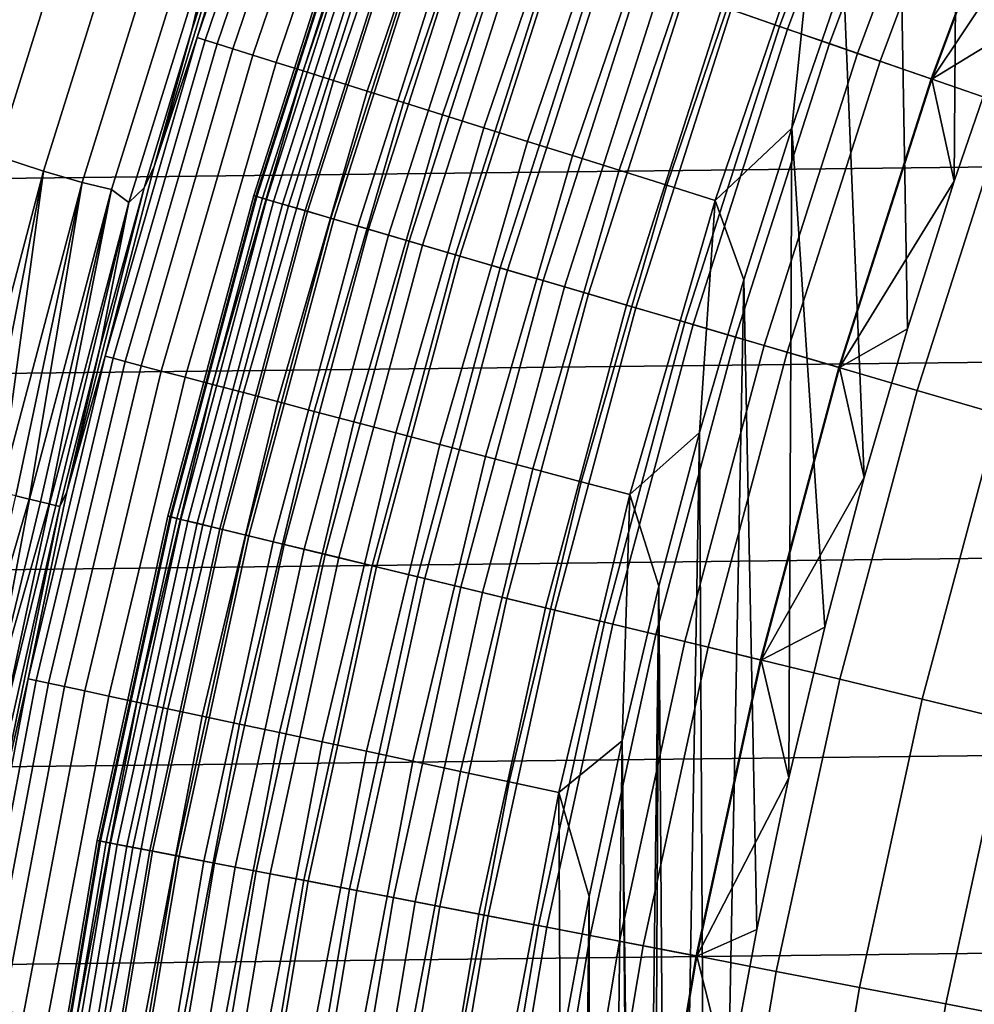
# Model space of a CAD drawing. Header units: metres. Extents: x -109 to 109, y -342 to 66.
# Tile 219 of 512: x -20.85 to -17.98, y 3.48 to 6.45. Entities that reach past the tile are written whole.
import ezdxf

# ---------------------------------------------------------------- set-up
doc = ezdxf.new("R2010")
doc.units = ezdxf.units.M
doc.layers.add('solid_K_24_62_16_000B91', color=7, linetype='CONTINUOUS')

msp = doc.modelspace()

# ---------------------------------------------------------------- linework, layer by layer
at = {"layer": 'solid_K_24_62_16_000B91'}
for points in [[(-17.726852, 6.83803, -31), (-17.889345, 6.400883, -31), (-18.029535, 7.465277, -31), (-17.840967, 7.905345, -31)], [(-18.041027, 5.959975, -31), (-18.181873, 5.515385, -31), (-18.207256, 7.020714, -31), (-18.029535, 7.465277, -31)], [(-17.889345, 6.400883, -31), (-18.041027, 5.959975, -31), (-18.029535, 7.465277, -31)], [(-18.739788, 6.485904, -65.826408), (-18.40995, 7.370232, -65.826408), (-18.215864, 7.292532, -66.021317), (-18.542225, 6.417526, -66.021317)], [(-18.566629, 6.425972, -31.107615), (-18.23984, 7.30213, -31.107615), (-18.383005, 7.359445, -31.167591), (-18.71236, 6.476411, -31.167591)], [(-20.319536, 6.39218, -29.41346), (-20.140676, 6.97074, -29.262819), (-19.997587, 7.337577, -29.41346)], [(-20.319536, 6.39218, -29.41346), (-19.997587, 7.337577, -29.41346), (-19.974375, 7.32906, -29.565153), (-20.29595, 6.38476, -29.565153)], [(-20.29595, 6.38476, -29.565153), (-19.974375, 7.32906, -29.565153), (-19.939098, 7.316116, -29.714186), (-20.260107, 6.373484, -29.714186)], [(-20.260107, 6.373484, -29.714186), (-19.939098, 7.316116, -29.714186), (-19.892015, 7.29884, -29.859468), (-20.212265, 6.358434, -29.859468)], [(-20.212265, 6.358434, -29.859468), (-19.892015, 7.29884, -29.859468), (-19.833467, 7.277358, -29.999943), (-20.152775, 6.339719, -29.999943)], [(-18.416712, 6.374086, -31.060593), (-18.09256, 7.243168, -31.060593), (-18.23984, 7.30213, -31.107615), (-18.566629, 6.425972, -31.107615)], [(-20.152775, 6.339719, -29.999943), (-19.833467, 7.277358, -29.999943), (-19.763884, 7.251826, -30.134586), (-20.082071, 6.317477, -30.134586)], [(-18.542225, 6.417526, -66.021317), (-18.215864, 7.292532, -66.021317), (-18.009354, 7.209857, -66.200798), (-18.332014, 6.344771, -66.200798)], [(-20.082071, 6.317477, -30.134586), (-19.763884, 7.251826, -30.134586), (-19.683771, 7.22243, -30.262415), (-20.000668, 6.291869, -30.262415)], [(-18.263634, 6.321105, -31.026844), (-17.942177, 7.182964, -31.026844), (-18.09256, 7.243168, -31.060593), (-18.416712, 6.374086, -31.060593)], [(-20.000668, 6.291869, -30.262415), (-19.683771, 7.22243, -30.262415), (-19.593712, 7.189385, -30.382496), (-19.909159, 6.263082, -30.382496)], [(-18.332014, 6.344771, -66.200798), (-18.009354, 7.209857, -66.200798), (-17.79147, 7.12263, -66.36393), (-18.110228, 6.268011, -66.36393)], [(-19.909159, 6.263082, -30.382496), (-19.593712, 7.189385, -30.382496), (-19.494364, 7.152932, -30.493958), (-19.808212, 6.231326, -30.493958)], [(-17.942177, 7.182964, -31.026844), (-18.263634, 6.321105, -31.026844), (-18.108444, 6.267393, -31.006601), (-17.789719, 7.121929, -31.006601)], [(-19.808212, 6.231326, -30.493958), (-19.494364, 7.152932, -30.493958), (-19.386452, 7.113337, -30.595985), (-19.698563, 6.196832, -30.595985)], [(-18.110228, 6.268011, -66.36393), (-17.79147, 7.12263, -66.36393), (-17.563328, 7.031296, -66.509895), (-17.877998, 6.187635, -66.509895)], [(-17.789719, 7.121929, -31.006601), (-18.108444, 6.267393, -31.006601), (-17.726852, 6.83803, -31)], [(-21.101078, 6.06309, -26.058783), (-21.291193, 6.144074, -25.604593), (-20.991779, 7.09998, -25.604593), (-20.813522, 6.986693, -26.058783)], [(-19.698563, 6.196832, -30.595985), (-19.386452, 7.113337, -30.595985), (-19.270761, 7.070888, -30.687834), (-19.581009, 6.159852, -30.687834)], [(25.51819, 7.081523, 84.926178), (-25.674267, 6.49876, 84.926178), (-25.817019, 5.912654, 84.926178), (25.674263, 6.498771, 84.926178)], [(-19.581009, 6.159852, -30.687834), (-19.270761, 7.070888, -30.687834), (-19.148136, 7.025894, -30.768835), (-19.456411, 6.120655, -30.768835)], [(-19.456411, 6.120655, -30.768835), (-19.148136, 7.025894, -30.768835), (-19.019472, 6.978684, -30.8384), (-19.325674, 6.079528, -30.8384)], [(-18.181873, 5.515385, -31), (-18.311741, 5.067555, -31), (-18.374022, 6.571896, -31), (-18.207256, 7.020714, -31)], [(-20.630579, 6.973846, -26.524464), (-20.924139, 6.036203, -26.524464), (-21.101078, 6.06309, -26.058783), (-20.813522, 6.986693, -26.058783)], [(-20.782179, 5.989999, -26.999956), (-20.924139, 6.036203, -26.524464), (-20.630579, 6.973846, -26.524464), (-20.492464, 6.916501, -26.999956)], [(-20.319536, 6.39218, -29.41346), (-20.449545, 6.004517, -29.262819), (-20.181086, 6.886081, -28.956398), (-20.140676, 6.97074, -29.262819)], [(-19.325674, 6.079528, -30.8384), (-19.019472, 6.978684, -30.8384), (-18.885706, 6.929602, -30.896017), (-19.189754, 6.036769, -30.896017)], [(-20.666603, 5.956263, -27.483545), (-20.782179, 5.989999, -26.999956), (-20.492464, 6.916501, -26.999956), (-20.378651, 6.87722, -27.483545)], [(-19.189754, 6.036769, -30.896017), (-18.885706, 6.929602, -30.896017), (-18.747812, 6.879005, -30.941269), (-19.049641, 5.992692, -30.941269)], [(-20.335863, 6.41459, -28.956398), (-20.181086, 6.886081, -28.956398), (-20.449545, 6.004517, -29.262819)], [(-20.246237, 6.791774, -28.468019), (-20.181086, 6.886081, -28.956398), (-20.335863, 6.41459, -28.956398)], [(-19.049641, 5.992692, -30.941269), (-18.747812, 6.879005, -30.941269), (-18.606796, 6.827264, -30.973827), (-18.906355, 5.947617, -30.973827)], [(-20.28961, 6.855971, -27.97349), (-20.577854, 5.935027, -27.97349), (-20.666603, 5.956263, -27.483545), (-20.378651, 6.87722, -27.483545)], [(-20.525167, 5.89541, -28.468019), (-20.577854, 5.935027, -27.97349), (-20.28961, 6.855971, -27.97349), (-20.246237, 6.791774, -28.468019)], [(-20.149353, 5.916383, -33), (-19.845016, 6.868427, -33), (-19.845016, 6.868427, -63), (-20.149353, 5.916384, -63)], [(-19.835768, 6.865226, -63.279659), (-20.139961, 5.913626, -63.279659), (-20.149353, 5.916384, -63), (-19.845016, 6.868427, -63)], [(-20.142797, 5.914459, -32.834843), (-19.838562, 6.866193, -32.834843), (-19.845016, 6.868427, -33), (-20.149353, 5.916383, -33)], [(-20.123154, 5.908691, -32.670647), (-19.819214, 6.859497, -32.670647), (-19.838562, 6.866193, -32.834843), (-20.142797, 5.914459, -32.834843)], [(-20.139961, 5.913626, -63.279659), (-19.835768, 6.865226, -63.279659), (-19.807268, 6.855362, -63.563889), (-20.111025, 5.90513, -63.563889)], [(-20.090553, 5.899119, -32.508709), (-19.787107, 6.848384, -32.508709), (-19.819214, 6.859497, -32.670647), (-20.123154, 5.908691, -32.670647)], [(-20.111025, 5.90513, -63.563889), (-19.807268, 6.855362, -63.563889), (-19.759663, 6.838885, -63.845238), (-20.062689, 5.890937, -63.845238)], [(-20.045221, 5.885808, -32.350132), (-19.74246, 6.832932, -32.350132), (-19.787107, 6.848384, -32.508709), (-20.090553, 5.899119, -32.508709)], [(-20.062689, 5.890937, -63.845238), (-19.759663, 6.838885, -63.845238), (-19.69319, 6.815879, -64.122269), (-19.995197, 5.871119, -64.122269)], [(-19.987467, 5.86885, -32.196003), (-19.685577, 6.813245, -32.196003), (-19.74246, 6.832932, -32.350132), (-20.045221, 5.885808, -32.350132)], [(-18.906355, 5.947617, -30.973827), (-18.606796, 6.827264, -30.973827), (-18.463688, 6.774754, -30.993452), (-18.760942, 5.901873, -30.993452)], [(-18.108444, 6.267393, -31.006601), (-17.889345, 6.400883, -31), (-17.726852, 6.83803, -31)], [(-20.525167, 5.89541, -28.468019), (-20.246237, 6.791774, -28.468019), (-20.335863, 6.41459, -28.956398), (-20.479628, 5.939625, -28.956398)], [(-19.995197, 5.871119, -64.122269), (-19.69319, 6.815879, -64.122269), (-19.608194, 6.786462, -64.393578), (-19.908897, 5.845779, -64.393578)], [(-19.917686, 5.848361, -32.047379), (-19.61685, 6.789458, -32.047379), (-19.685577, 6.813245, -32.196003), (-19.987467, 5.86885, -32.196003)], [(-19.836357, 5.82448, -31.905273), (-19.536749, 6.761734, -31.905273), (-19.61685, 6.789458, -32.047379), (-19.917686, 5.848361, -32.047379)], [(-19.908897, 5.845779, -64.393578), (-19.608194, 6.786462, -64.393578), (-19.505106, 6.750782, -64.657761), (-19.804228, 5.815046, -64.657761)], [(-19.744034, 5.797371, -31.770662), (-19.44582, 6.730264, -31.770662), (-19.536749, 6.761734, -31.905273), (-19.836357, 5.82448, -31.905273)], [(-18.760942, 5.901873, -30.993452), (-18.463688, 6.774754, -30.993452), (-18.529715, 6.119171, -31)], [(-18.463688, 6.774754, -30.993452), (-18.374022, 6.571896, -31), (-18.529715, 6.119171, -31)], [(-19.804228, 5.815046, -64.657761), (-19.505106, 6.750782, -64.657761), (-19.384453, 6.709024, -64.913483), (-19.681725, 5.779076, -64.913483)], [(-19.64135, 5.767221, -31.644464), (-19.344688, 6.695261, -31.644464), (-19.44582, 6.730264, -31.770662), (-19.744034, 5.797371, -31.770662)], [(-19.681725, 5.779076, -64.913483), (-19.384453, 6.709024, -64.913483), (-19.246851, 6.6614, -65.159439), (-19.542013, 5.738053, -65.159439)], [(-19.529009, 5.734234, -31.527544), (-19.234043, 6.656967, -31.527544), (-19.344688, 6.695261, -31.644464), (-19.64135, 5.767221, -31.644464)], [(-19.542013, 5.738053, -65.159439), (-19.246851, 6.6614, -65.159439), (-19.093002, 6.608152, -65.394363), (-19.385805, 5.692186, -65.394363)], [(-19.40778, 5.698638, -31.420704), (-19.114645, 6.615643, -31.420704), (-19.234043, 6.656967, -31.527544), (-19.529009, 5.734234, -31.527544)], [(-19.27849, 5.660676, -31.324673), (-18.987309, 6.571571, -31.324673), (-19.114645, 6.615643, -31.420704), (-19.40778, 5.698638, -31.420704)], [(-19.385805, 5.692186, -65.394363), (-19.093002, 6.608152, -65.394363), (-18.923693, 6.549554, -65.617065), (-19.2139, 5.64171, -65.617065)], [(-19.142029, 5.620606, -31.240108), (-18.852907, 6.525055, -31.240108), (-18.987309, 6.571571, -31.324673), (-19.27849, 5.660676, -31.324673)], [(-18.311741, 5.067555, -31), (-18.430597, 4.616612, -31), (-18.529715, 6.119171, -31), (-18.374022, 6.571896, -31)], [(-19.2139, 5.64171, -65.617065), (-18.923693, 6.549554, -65.617065), (-18.739788, 6.485904, -65.826408), (-19.027174, 5.586882, -65.826408)], [(-18.999325, 5.578705, -31.167591), (-18.71236, 6.476411, -31.167591), (-18.852907, 6.525055, -31.240108), (-19.142029, 5.620606, -31.240108)], [(25.674263, 6.498771, 84.926178), (-25.817019, 5.912654, 84.926178), (-25.946384, 5.323495, 84.926178), (25.817017, 5.912664, 84.926178)], [(-19.027174, 5.586882, -65.826408), (-18.739788, 6.485904, -65.826408), (-18.542225, 6.417526, -66.021317), (-18.826582, 5.527983, -66.021317)], [(-18.851358, 5.535258, -31.107615), (-18.566629, 6.425972, -31.107615), (-18.71236, 6.476411, -31.167591), (-18.999325, 5.578705, -31.167591)], [(-20.479628, 5.939625, -28.956398), (-20.335863, 6.41459, -28.956398), (-20.449545, 6.004517, -29.262819)], [(-18.699142, 5.490563, -31.060593), (-18.416712, 6.374086, -31.060593), (-18.566629, 6.425972, -31.107615), (-18.851358, 5.535258, -31.107615)], [(-18.826582, 5.527983, -66.021317), (-18.542225, 6.417526, -66.021317), (-18.332014, 6.344771, -66.200798), (-18.613146, 5.465313, -66.200798)], [(-20.596819, 5.432732, -29.41346), (-20.449545, 6.004517, -29.262819), (-20.319536, 6.39218, -29.41346)], [(-20.596819, 5.432732, -29.41346), (-20.319536, 6.39218, -29.41346), (-20.29595, 6.38476, -29.565153), (-20.572912, 5.426425, -29.565153)], [(-20.572912, 5.426425, -29.565153), (-20.29595, 6.38476, -29.565153), (-20.260107, 6.373484, -29.714186), (-20.536577, 5.416842, -29.714186)], [(-18.108444, 6.267393, -31.006601), (-18.041027, 5.959975, -31), (-17.889345, 6.400883, -31)], [(-20.536577, 5.416842, -29.714186), (-20.260107, 6.373484, -29.714186), (-20.212265, 6.358434, -29.859468), (-20.488083, 5.404051, -29.859468)], [(-20.488083, 5.404051, -29.859468), (-20.212265, 6.358434, -29.859468), (-20.152775, 6.339719, -29.999943), (-20.427782, 5.388145, -29.999943)], [(-18.543716, 5.444927, -31.026844), (-18.263634, 6.321105, -31.026844), (-18.416712, 6.374086, -31.060593), (-18.699142, 5.490563, -31.060593)], [(-20.427782, 5.388145, -29.999943), (-20.152775, 6.339719, -29.999943), (-20.082071, 6.317477, -30.134586), (-20.356113, 5.369241, -30.134586)], [(-20.356113, 5.369241, -30.134586), (-20.082071, 6.317477, -30.134586), (-20.000668, 6.291869, -30.262415), (-20.2736, 5.347477, -30.262415)], [(-18.613146, 5.465313, -66.200798), (-18.332014, 6.344771, -66.200798), (-18.110228, 6.268011, -66.36393), (-18.387959, 5.399192, -66.36393)], [(-18.263634, 6.321105, -31.026844), (-18.543716, 5.444927, -31.026844), (-18.386147, 5.39866, -31.006601), (-18.108444, 6.267393, -31.006601)], [(-20.2736, 5.347477, -30.262415), (-20.000668, 6.291869, -30.262415), (-19.909159, 6.263082, -30.382496), (-20.180841, 5.323011, -30.382496)], [(-20.180841, 5.323011, -30.382496), (-19.909159, 6.263082, -30.382496), (-19.808212, 6.231326, -30.493958), (-20.078516, 5.296021, -30.493958)], [(-18.387959, 5.399192, -66.36393), (-18.110228, 6.268011, -66.36393), (-17.877998, 6.187635, -66.509895), (-18.152168, 5.329957, -66.509895)], [(-18.108444, 6.267393, -31.006601), (-18.386147, 5.39866, -31.006601), (-18.041027, 5.959975, -31)], [(-20.078516, 5.296021, -30.493958), (-19.808212, 6.231326, -30.493958), (-19.698563, 6.196832, -30.595985), (-19.967371, 5.266705, -30.595985)], [(-19.967371, 5.266705, -30.595985), (-19.698563, 6.196832, -30.595985), (-19.581009, 6.159852, -30.687834), (-19.848213, 5.235275, -30.687834)], [(-18.152168, 5.329957, -66.509895), (-17.877998, 6.187635, -66.509895), (-17.636511, 6.104056, -66.637932), (-17.906979, 5.257963, -66.637932)], [(-19.848213, 5.235275, -30.687834), (-19.581009, 6.159852, -30.687834), (-19.456411, 6.120655, -30.768835), (-19.721914, 5.201962, -30.768835)], [(-19.721914, 5.201962, -30.768835), (-19.456411, 6.120655, -30.768835), (-19.325674, 6.079528, -30.8384), (-19.589396, 5.167007, -30.8384)], [(-18.760942, 5.901873, -30.993452), (-18.529715, 6.119171, -31), (-18.674273, 5.662692, -31)], [(-18.53834, 4.162922, -31), (-18.634918, 3.70673, -31), (-18.674273, 5.662692, -31), (-18.529715, 6.119171, -31)], [(-18.430597, 4.616612, -31), (-18.53834, 4.162922, -31), (-18.529715, 6.119171, -31)], [(-19.589396, 5.167007, -30.8384), (-19.325674, 6.079528, -30.8384), (-19.189754, 6.036769, -30.896017), (-19.45162, 5.130667, -30.896017)], [(-20.782179, 5.989999, -26.999956), (-21.030027, 5.051431, -26.999956), (-21.03186, 5.051871, -26.993259), (-20.924139, 6.036203, -26.524464)], [(-19.45162, 5.130667, -30.896017), (-19.189754, 6.036769, -30.896017), (-19.049641, 5.992692, -30.941269), (-19.309595, 5.093206, -30.941269)], [(-20.96884, 5.036737, -27.237228), (-21.030027, 5.051431, -26.999956), (-20.782179, 5.989999, -26.999956)], [(-20.914501, 5.023688, -27.476259), (-20.96884, 5.036737, -27.237228), (-20.782179, 5.989999, -26.999956)], [(-20.666603, 5.956263, -27.483545), (-20.912958, 5.023317, -27.483545), (-20.914501, 5.023688, -27.476259), (-20.782179, 5.989999, -26.999956)], [(-20.596819, 5.432732, -29.41346), (-20.712088, 5.02469, -29.262819), (-20.479628, 5.939625, -28.956398), (-20.449545, 6.004517, -29.262819)], [(-19.309595, 5.093206, -30.941269), (-19.049641, 5.992692, -30.941269), (-18.906355, 5.947617, -30.973827), (-19.164354, 5.054896, -30.973827)], [(-18.386147, 5.39866, -31.006601), (-18.181873, 5.515385, -31), (-18.041027, 5.959975, -31)], [(-20.86577, 5.011986, -27.723923), (-20.912958, 5.023317, -27.483545), (-20.666603, 5.956263, -27.483545)], [(-20.82551, 5.002318, -27.965628), (-20.86577, 5.011986, -27.723923), (-20.666603, 5.956263, -27.483545)], [(-20.577854, 5.935027, -27.97349), (-20.82432, 5.002033, -27.97349), (-20.82551, 5.002318, -27.965628), (-20.666603, 5.956263, -27.483545)], [(-20.791275, 4.994098, -28.216097), (-20.82432, 5.002033, -27.97349), (-20.577854, 5.935027, -27.97349)], [(-20.765207, 4.98784, -28.4596), (-20.791275, 4.994098, -28.216097), (-20.577854, 5.935027, -27.97349)], [(-20.525167, 5.89541, -28.468019), (-20.764431, 4.987654, -28.468019), (-20.765207, 4.98784, -28.4596), (-20.577854, 5.935027, -27.97349)], [(-20.612301, 5.461444, -28.956398), (-20.479628, 5.939625, -28.956398), (-20.712088, 5.02469, -29.262819)], [(-20.525167, 5.89541, -28.468019), (-20.479628, 5.939625, -28.956398), (-20.612301, 5.461444, -28.956398)], [(-19.164354, 5.054896, -30.973827), (-18.906355, 5.947617, -30.973827), (-18.760942, 5.901873, -30.993452), (-19.016956, 5.016018, -30.993452)], [(25.817017, 5.912664, 84.926178), (-25.946384, 5.323495, 84.926178), (-26.062328, 4.731425, 84.926178), (25.946383, 5.323504, 84.926178)], [(-20.408043, 4.950937, -33), (-20.149353, 5.916383, -33), (-20.149353, 5.916384, -63), (-20.408043, 4.950938, -63)], [(-20.139961, 5.913626, -63.279659), (-20.398531, 4.94863, -63.279659), (-20.408043, 4.950938, -63), (-20.149353, 5.916384, -63)], [(-20.401405, 4.949327, -32.834843), (-20.142797, 5.914459, -32.834843), (-20.149353, 5.916383, -33), (-20.408043, 4.950937, -33)], [(-20.381508, 4.9445, -32.670647), (-20.123154, 5.908691, -32.670647), (-20.142797, 5.914459, -32.834843), (-20.401405, 4.949327, -32.834843)], [(-20.398531, 4.94863, -63.279659), (-20.139961, 5.913626, -63.279659), (-20.111025, 5.90513, -63.563889), (-20.369223, 4.94152, -63.563889)], [(-20.34849, 4.93649, -32.508709), (-20.090553, 5.899119, -32.508709), (-20.123154, 5.908691, -32.670647), (-20.381508, 4.9445, -32.670647)], [(-20.369223, 4.94152, -63.563889), (-20.111025, 5.90513, -63.563889), (-20.062689, 5.890937, -63.845238), (-20.320267, 4.929643, -63.845238)], [(-19.016956, 5.016018, -30.993452), (-18.760942, 5.901873, -30.993452), (-18.807566, 5.202889, -31)], [(-18.760942, 5.901873, -30.993452), (-18.674273, 5.662692, -31), (-18.807566, 5.202889, -31)], [(-20.745621, 4.983138, -28.711977), (-20.764431, 4.987654, -28.468019), (-20.525167, 5.89541, -28.468019)], [(-20.745621, 4.983138, -28.711977), (-20.525167, 5.89541, -28.468019), (-20.612301, 5.461444, -28.956398), (-20.73381, 4.980304, -28.9564)], [(-20.302576, 4.925352, -32.350132), (-20.045221, 5.885808, -32.350132), (-20.090553, 5.899119, -32.508709), (-20.34849, 4.93649, -32.508709)], [(-20.320267, 4.929643, -63.845238), (-20.062689, 5.890937, -63.845238), (-19.995197, 5.871119, -64.122269), (-20.251909, 4.91306, -64.122269)], [(-20.24408, 4.91116, -32.196003), (-19.987467, 5.86885, -32.196003), (-20.045221, 5.885808, -32.350132), (-20.302576, 4.925352, -32.350132)], [(-20.251909, 4.91306, -64.122269), (-19.995197, 5.871119, -64.122269), (-19.908897, 5.845779, -64.393578), (-20.164501, 4.891855, -64.393578)], [(-20.173403, 4.894014, -32.047379), (-19.917686, 5.848361, -32.047379), (-19.987467, 5.86885, -32.196003), (-20.24408, 4.91116, -32.196003)], [(-20.091028, 4.874031, -31.905273), (-19.836357, 5.82448, -31.905273), (-19.917686, 5.848361, -32.047379), (-20.173403, 4.894014, -32.047379)], [(-20.164501, 4.891855, -64.393578), (-19.908897, 5.845779, -64.393578), (-19.804228, 5.815046, -64.657761), (-20.058487, 4.866137, -64.657761)], [(-19.99752, 4.851346, -31.770662), (-19.744034, 5.797371, -31.770662), (-19.836357, 5.82448, -31.905273), (-20.091028, 4.874031, -31.905273)], [(-20.058487, 4.866137, -64.657761), (-19.804228, 5.815046, -64.657761), (-19.681725, 5.779076, -64.913483), (-19.934412, 4.836036, -64.913483)], [(-19.893518, 4.826116, -31.644464), (-19.64135, 5.767221, -31.644464), (-19.744034, 5.797371, -31.770662), (-19.99752, 4.851346, -31.770662)], [(-19.934412, 4.836036, -64.913483), (-19.681725, 5.779076, -64.913483), (-19.542013, 5.738053, -65.159439), (-19.792906, 4.801707, -65.159439)], [(-19.779736, 4.798512, -31.527544), (-19.529009, 5.734234, -31.527544), (-19.64135, 5.767221, -31.644464), (-19.893518, 4.826116, -31.644464)], [(-19.792906, 4.801707, -65.159439), (-19.542013, 5.738053, -65.159439), (-19.385805, 5.692186, -65.394363), (-19.634693, 4.763325, -65.394363)], [(-19.65695, 4.768724, -31.420704), (-19.40778, 5.698638, -31.420704), (-19.529009, 5.734234, -31.527544), (-19.779736, 4.798512, -31.527544)], [(-19.526001, 4.736957, -31.324673), (-19.27849, 5.660676, -31.324673), (-19.40778, 5.698638, -31.420704), (-19.65695, 4.768724, -31.420704)], [(-19.634693, 4.763325, -65.394363), (-19.385805, 5.692186, -65.394363), (-19.2139, 5.64171, -65.617065), (-19.460579, 4.721086, -65.617065)], [(-19.387785, 4.703426, -31.240108), (-19.142029, 5.620606, -31.240108), (-19.27849, 5.660676, -31.324673), (-19.526001, 4.736957, -31.324673)], [(-19.460579, 4.721086, -65.617065), (-19.2139, 5.64171, -65.617065), (-19.027174, 5.586882, -65.826408), (-19.271458, 4.675205, -65.826408)], [(-18.720276, 3.248261, -31), (-18.79435, 2.787904, -31), (-18.807566, 5.202889, -31), (-18.674273, 5.662692, -31)], [(-18.634918, 3.70673, -31), (-18.720276, 3.248261, -31), (-18.674273, 5.662692, -31)], [(-19.243252, 4.668362, -31.167591), (-18.999325, 5.578705, -31.167591), (-19.142029, 5.620606, -31.240108), (-19.387785, 4.703426, -31.240108)], [(-19.271458, 4.675205, -65.826408), (-19.027174, 5.586882, -65.826408), (-18.826582, 5.527983, -66.021317), (-19.068289, 4.625917, -66.021317)], [(-19.093386, 4.632005, -31.107615), (-18.851358, 5.535258, -31.107615), (-18.999325, 5.578705, -31.167591), (-19.243252, 4.668362, -31.167591)], [(-18.939215, 4.594604, -31.060593), (-18.699142, 5.490563, -31.060593), (-18.851358, 5.535258, -31.107615), (-19.093386, 4.632005, -31.107615)], [(-19.068289, 4.625917, -66.021317), (-18.826582, 5.527983, -66.021317), (-18.613146, 5.465313, -66.200798), (-18.852114, 4.573473, -66.200798)], [(-18.386147, 5.39866, -31.006601), (-18.311741, 5.067555, -31), (-18.181873, 5.515385, -31)], [(-18.781794, 4.556414, -31.026844), (-18.543716, 5.444927, -31.026844), (-18.699142, 5.490563, -31.060593), (-18.939215, 4.594604, -31.060593)], [(-20.73381, 4.980304, -28.9564), (-20.612301, 5.461444, -28.956398), (-20.712088, 5.02469, -29.262819)], [(-18.852114, 4.573473, -66.200798), (-18.613146, 5.465313, -66.200798), (-18.387959, 5.399192, -66.36393), (-18.624035, 4.518142, -66.36393)], [(-20.828825, 4.461341, -29.41346), (-20.712088, 5.02469, -29.262819), (-20.596819, 5.432732, -29.41346)], [(-20.828825, 4.461341, -29.41346), (-20.596819, 5.432732, -29.41346), (-20.572912, 5.426425, -29.565153), (-20.804649, 4.456162, -29.565153)], [(-20.804649, 4.456162, -29.565153), (-20.572912, 5.426425, -29.565153), (-20.536577, 5.416842, -29.714186), (-20.767906, 4.448292, -29.714186)], [(-18.543716, 5.444927, -31.026844), (-18.781794, 4.556414, -31.026844), (-18.6222, 4.517697, -31.006601), (-18.386147, 5.39866, -31.006601)], [(-20.767906, 4.448292, -29.714186), (-20.536577, 5.416842, -29.714186), (-20.488083, 5.404051, -29.859468), (-20.718864, 4.437788, -29.859468)], [(-20.718864, 4.437788, -29.859468), (-20.488083, 5.404051, -29.859468), (-20.427782, 5.388145, -29.999943), (-20.657885, 4.424727, -29.999943)], [(-18.624035, 4.518142, -66.36393), (-18.387959, 5.399192, -66.36393), (-18.152168, 5.329957, -66.509895), (-18.385218, 4.460206, -66.509895)], [(-18.386147, 5.39866, -31.006601), (-18.6222, 4.517697, -31.006601), (-18.311741, 5.067555, -31)], [(-20.657885, 4.424727, -29.999943), (-20.427782, 5.388145, -29.999943), (-20.356113, 5.369241, -30.134586), (-20.585407, 4.409203, -30.134586)], [(-20.585407, 4.409203, -30.134586), (-20.356113, 5.369241, -30.134586), (-20.2736, 5.347477, -30.262415), (-20.501965, 4.39133, -30.262415)], [(-20.501965, 4.39133, -30.262415), (-20.2736, 5.347477, -30.262415), (-20.180841, 5.323011, -30.382496), (-20.408161, 4.371239, -30.382496)], [(25.946383, 5.323504, 84.926178), (-26.062328, 4.731425, 84.926178), (-26.164757, 4.136897, 84.926178), (26.062326, 4.731433, 84.926178)], [(-20.408161, 4.371239, -30.382496), (-20.180841, 5.323011, -30.382496), (-20.078516, 5.296021, -30.493958), (-20.304684, 4.349075, -30.493958)], [(-18.385218, 4.460206, -66.509895), (-18.152168, 5.329957, -66.509895), (-17.906979, 5.257963, -66.637932), (-18.136879, 4.39996, -66.637932)], [(-20.304684, 4.349075, -30.493958), (-20.078516, 5.296021, -30.493958), (-19.967371, 5.266705, -30.595985), (-20.192286, 4.325, -30.595985)], [(-20.192286, 4.325, -30.595985), (-19.967371, 5.266705, -30.595985), (-19.848213, 5.235275, -30.687834), (-20.071787, 4.29919, -30.687834)], [(-18.136879, 4.39996, -66.637932), (-17.906979, 5.257963, -66.637932), (-17.653641, 5.183577, -66.747398), (-17.880291, 4.337711, -66.747398)], [(-20.071787, 4.29919, -30.687834), (-19.848213, 5.235275, -30.687834), (-19.721914, 5.201962, -30.768835), (-19.944065, 4.271833, -30.768835)], [(-19.944065, 4.271833, -30.768835), (-19.721914, 5.201962, -30.768835), (-19.589396, 5.167007, -30.8384), (-19.810053, 4.243129, -30.8384)], [(-19.016956, 5.016018, -30.993452), (-18.807566, 5.202889, -31), (-18.929562, 4.739856, -31)], [(-18.857113, 2.325778, -31), (-18.908506, 1.86235, -31), (-18.929562, 4.739856, -31), (-18.807566, 5.202889, -31)], [(-18.79435, 2.787904, -31), (-18.857113, 2.325778, -31), (-18.807566, 5.202889, -31)], [(-19.810053, 4.243129, -30.8384), (-19.589396, 5.167007, -30.8384), (-19.45162, 5.130667, -30.896017), (-19.670727, 4.213287, -30.896017)], [(-19.670727, 4.213287, -30.896017), (-19.45162, 5.130667, -30.896017), (-19.309595, 5.093206, -30.941269), (-19.527102, 4.182524, -30.941269)], [(-19.527102, 4.182524, -30.941269), (-19.309595, 5.093206, -30.941269), (-19.164354, 5.054896, -30.973827), (-19.380224, 4.151064, -30.973827)], [(-19.380224, 4.151064, -30.973827), (-19.164354, 5.054896, -30.973827), (-19.016956, 5.016018, -30.993452), (-19.231167, 4.119137, -30.993452)], [(-18.6222, 4.517697, -31.006601), (-18.430597, 4.616612, -31), (-18.311741, 5.067555, -31)], [(-21.016502, 4.349097, -27.713236), (-20.86577, 5.011986, -27.723923), (-20.82551, 5.002318, -27.965628)], [(-20.828825, 4.461341, -29.41346), (-20.927711, 4.03348, -29.262819), (-20.73381, 4.980304, -28.9564), (-20.712088, 5.02469, -29.262819)], [(-19.231167, 4.119137, -30.993452), (-19.016956, 5.016018, -30.993452), (-19.040136, 4.274076, -31)], [(-19.016956, 5.016018, -30.993452), (-18.929562, 4.739856, -31), (-19.040136, 4.274076, -31)], [(-20.950056, 4.339087, -28.126369), (-21.016502, 4.349097, -27.713236), (-20.82551, 5.002318, -27.965628), (-20.82432, 5.002033, -27.97349)], [(-20.950056, 4.339087, -28.126369), (-20.82432, 5.002033, -27.97349), (-20.791275, 4.994098, -28.216097)], [(-20.950056, 4.339087, -28.126369), (-20.791275, 4.994098, -28.216097), (-20.765207, 4.98784, -28.4596)], [(-20.904083, 4.333344, -28.542358), (-20.950056, 4.339087, -28.126369), (-20.765207, 4.98784, -28.4596), (-20.764431, 4.987654, -28.468019)], [(-20.904083, 4.333344, -28.542358), (-20.764431, 4.987654, -28.468019), (-20.745621, 4.983138, -28.711977)], [(-20.745621, 4.983138, -28.711977), (-20.73381, 4.980304, -28.9564), (-20.87776, 4.336778, -28.960279), (-20.904083, 4.333344, -28.542358)], [(-20.87776, 4.336778, -28.960279), (-20.73381, 4.980304, -28.9564), (-20.927711, 4.03348, -29.262819)], [(-20.620502, 3.974276, -33), (-20.408043, 4.950937, -33), (-20.408043, 4.950938, -63), (-20.620502, 3.974276, -63)], [(-20.398531, 4.94863, -63.279659), (-20.610891, 3.972424, -63.279659), (-20.620502, 3.974276, -63), (-20.408043, 4.950938, -63)], [(-20.613794, 3.972983, -32.834843), (-20.401405, 4.949327, -32.834843), (-20.408043, 4.950937, -33), (-20.620502, 3.974276, -33)], [(-20.593691, 3.969109, -32.670647), (-20.381508, 4.9445, -32.670647), (-20.401405, 4.949327, -32.834843), (-20.613794, 3.972983, -32.834843)], [(-20.610891, 3.972424, -63.279659), (-20.398531, 4.94863, -63.279659), (-20.369223, 4.94152, -63.563889), (-20.58128, 3.966716, -63.563889)], [(-20.560329, 3.962679, -32.508709), (-20.34849, 4.93649, -32.508709), (-20.381508, 4.9445, -32.670647), (-20.593691, 3.969109, -32.670647)], [(-20.58128, 3.966716, -63.563889), (-20.369223, 4.94152, -63.563889), (-20.320267, 4.929643, -63.845238), (-20.531813, 3.957182, -63.845238)], [(-20.513937, 3.953737, -32.350132), (-20.302576, 4.925352, -32.350132), (-20.34849, 4.93649, -32.508709), (-20.560329, 3.962679, -32.508709)], [(-20.531813, 3.957182, -63.845238), (-20.320267, 4.929643, -63.845238), (-20.251909, 4.91306, -64.122269), (-20.462744, 3.943871, -64.122269)], [(-20.454832, 3.942346, -32.196003), (-20.24408, 4.91116, -32.196003), (-20.302576, 4.925352, -32.350132), (-20.513937, 3.953737, -32.350132)], [(-20.462744, 3.943871, -64.122269), (-20.251909, 4.91306, -64.122269), (-20.164501, 4.891855, -64.393578), (-20.374424, 3.926848, -64.393578)], [(-20.383419, 3.928582, -32.047379), (-20.173403, 4.894014, -32.047379), (-20.24408, 4.91116, -32.196003), (-20.454832, 3.942346, -32.196003)], [(-20.300188, 3.91254, -31.905273), (-20.091028, 4.874031, -31.905273), (-20.173403, 4.894014, -32.047379), (-20.383419, 3.928582, -32.047379)], [(-20.374424, 3.926848, -64.393578), (-20.164501, 4.891855, -64.393578), (-20.058487, 4.866137, -64.657761), (-20.267309, 3.906204, -64.657761)], [(-20.205706, 3.894331, -31.770662), (-19.99752, 4.851346, -31.770662), (-20.091028, 4.874031, -31.905273), (-20.300188, 3.91254, -31.905273)], [(-20.267309, 3.906204, -64.657761), (-20.058487, 4.866137, -64.657761), (-19.934412, 4.836036, -64.913483), (-20.141941, 3.882041, -64.913483)], [(-20.100622, 3.874077, -31.644464), (-19.893518, 4.826116, -31.644464), (-19.99752, 4.851346, -31.770662), (-20.205706, 3.894331, -31.770662)], [(-20.141941, 3.882041, -64.913483), (-19.934412, 4.836036, -64.913483), (-19.792906, 4.801707, -65.159439), (-19.99896, 3.854484, -65.159439)], [(-19.985655, 3.851919, -31.527544), (-19.779736, 4.798512, -31.527544), (-19.893518, 4.826116, -31.644464), (-20.100622, 3.874077, -31.644464)], [(-19.99896, 3.854484, -65.159439), (-19.792906, 4.801707, -65.159439), (-19.634693, 4.763325, -65.394363), (-19.839102, 3.823673, -65.394363)], [(-19.861589, 3.828008, -31.420704), (-19.65695, 4.768724, -31.420704), (-19.779736, 4.798512, -31.527544), (-19.985655, 3.851919, -31.527544)], [(-19.729279, 3.802507, -31.324673), (-19.526001, 4.736957, -31.324673), (-19.65695, 4.768724, -31.420704), (-19.861589, 3.828008, -31.420704)], [(-19.839102, 3.823673, -65.394363), (-19.634693, 4.763325, -65.394363), (-19.460579, 4.721086, -65.617065), (-19.663176, 3.789767, -65.617065)], [(26.062326, 4.731433, 84.926178), (-26.164757, 4.136897, 84.926178), (-26.253656, 3.539984, 84.926178), (26.164757, 4.136904, 84.926178)], [(-19.589624, 3.775591, -31.240108), (-19.387785, 4.703426, -31.240108), (-19.526001, 4.736957, -31.324673), (-19.729279, 3.802507, -31.324673)], [(-19.663176, 3.789767, -65.617065), (-19.460579, 4.721086, -65.617065), (-19.271458, 4.675205, -65.826408), (-19.472084, 3.752937, -65.826408)], [(-18.977112, 0.9323, -31), (-18.994278, 0.466271, -31), (-19.040136, 4.274076, -31), (-18.929562, 4.739856, -31)], [(-18.948521, 1.397702, -31), (-18.977112, 0.9323, -31), (-18.929562, 4.739856, -31)], [(-18.908506, 1.86235, -31), (-18.948521, 1.397702, -31), (-18.929562, 4.739856, -31)], [(-19.443584, 3.747444, -31.167591), (-19.243252, 4.668362, -31.167591), (-19.387785, 4.703426, -31.240108), (-19.589624, 3.775591, -31.240108)], [(-19.472084, 3.752937, -65.826408), (-19.271458, 4.675205, -65.826408), (-19.068289, 4.625917, -66.021317), (-19.266802, 3.713372, -66.021317)], [(-19.292158, 3.718259, -31.107615), (-19.093386, 4.632005, -31.107615), (-19.243252, 4.668362, -31.167591), (-19.443584, 3.747444, -31.167591)], [(-19.136383, 3.688236, -31.060593), (-18.939215, 4.594604, -31.060593), (-19.093386, 4.632005, -31.107615), (-19.292158, 3.718259, -31.107615)], [(-19.266802, 3.713372, -66.021317), (-19.068289, 4.625917, -66.021317), (-18.852114, 4.573473, -66.200798), (-19.048376, 3.671273, -66.200798)], [(-18.6222, 4.517697, -31.006601), (-18.53834, 4.162922, -31), (-18.430597, 4.616612, -31)], [(-18.977324, 3.657579, -31.026844), (-18.781794, 4.556414, -31.026844), (-18.939215, 4.594604, -31.060593), (-19.136383, 3.688236, -31.060593)], [(-19.048376, 3.671273, -66.200798), (-18.852114, 4.573473, -66.200798), (-18.624035, 4.518142, -66.36393), (-18.817923, 3.626857, -66.36393)], [(-18.781794, 4.556414, -31.026844), (-18.977324, 3.657579, -31.026844), (-18.816069, 3.6265, -31.006601), (-18.6222, 4.517697, -31.006601)], [(-18.817923, 3.626857, -66.36393), (-18.624035, 4.518142, -66.36393), (-18.385218, 4.460206, -66.509895), (-18.576618, 3.58035, -66.509895)], [(-18.6222, 4.517697, -31.006601), (-18.816069, 3.6265, -31.006601), (-18.53834, 4.162922, -31)], [(-21.015045, 3.480143, -29.41346), (-20.927711, 4.03348, -29.262819), (-20.828825, 4.461341, -29.41346)], [(-21.015045, 3.480143, -29.41346), (-20.828825, 4.461341, -29.41346), (-20.804649, 4.456162, -29.565153), (-20.990652, 3.476104, -29.565153)], [(-20.990652, 3.476104, -29.565153), (-20.804649, 4.456162, -29.565153), (-20.767906, 4.448292, -29.714186), (-20.953581, 3.469965, -29.714186)], [(-20.953581, 3.469965, -29.714186), (-20.767906, 4.448292, -29.714186), (-20.718864, 4.437788, -29.859468), (-20.904102, 3.461771, -29.859468)], [(-18.576618, 3.58035, -66.509895), (-18.385218, 4.460206, -66.509895), (-18.136879, 4.39996, -66.637932), (-18.325695, 3.531988, -66.637932)], [(-20.904102, 3.461771, -29.859468), (-20.718864, 4.437788, -29.859468), (-20.657885, 4.424727, -29.999943), (-20.842577, 3.451582, -29.999943)], [(-20.842577, 3.451582, -29.999943), (-20.657885, 4.424727, -29.999943), (-20.585407, 4.409203, -30.134586), (-20.769451, 3.439472, -30.134586)], [(-20.769451, 3.439472, -30.134586), (-20.585407, 4.409203, -30.134586), (-20.501965, 4.39133, -30.262415), (-20.685263, 3.42553, -30.262415)], [(-20.685263, 3.42553, -30.262415), (-20.501965, 4.39133, -30.262415), (-20.408161, 4.371239, -30.382496), (-20.59062, 3.409857, -30.382496)], [(-18.325695, 3.531988, -66.637932), (-18.136879, 4.39996, -66.637932), (-17.880291, 4.337711, -66.747398), (-18.066435, 3.48202, -66.747398)], [(-20.59062, 3.409857, -30.382496), (-20.408161, 4.371239, -30.382496), (-20.304684, 4.349075, -30.493958), (-20.486217, 3.392568, -30.493958)], [(-20.486217, 3.392568, -30.493958), (-20.304684, 4.349075, -30.493958), (-20.192286, 4.325, -30.595985), (-20.372816, 3.373788, -30.595985)], [(-18.066435, 3.48202, -66.747398), (-17.880291, 4.337711, -66.747398), (-17.61676, 4.273779, -66.83773), (-17.800159, 3.4307, -66.83773)], [(-20.372816, 3.373788, -30.595985), (-20.192286, 4.325, -30.595985), (-20.071787, 4.29919, -30.687834), (-20.25124, 3.353655, -30.687834)], [(-20.25124, 3.353655, -30.687834), (-20.071787, 4.29919, -30.687834), (-19.944065, 4.271833, -30.768835), (-20.122375, 3.332315, -30.768835)], [(-20.122375, 3.332315, -30.768835), (-19.944065, 4.271833, -30.768835), (-19.810053, 4.243129, -30.8384), (-19.987165, 3.309924, -30.8384)], [(-19.231167, 4.119137, -30.993452), (-19.040136, 4.274076, -31), (-19.139277, 3.805608, -31)], [(-19.139215, -3.805909, -31), (-19.139277, 3.805608, -31), (-19.040136, 4.274076, -31)], [(-18.999998, 0, -31), (-19.04007, -4.274376, -31), (-19.139215, -3.805909, -31), (-19.040136, 4.274076, -31)], [(-18.994278, 0.466271, -31), (-18.999998, 0, -31), (-19.040136, 4.274076, -31)], [(-19.987165, 3.309924, -30.8384), (-19.810053, 4.243129, -30.8384), (-19.670727, 4.213287, -30.896017), (-19.846592, 3.286644, -30.896017)], [(-19.846592, 3.286644, -30.896017), (-19.670727, 4.213287, -30.896017), (-19.527102, 4.182524, -30.941269), (-19.701683, 3.262647, -30.941269)], [(-19.701683, 3.262647, -30.941269), (-19.527102, 4.182524, -30.941269), (-19.380224, 4.151064, -30.973827), (-19.553493, 3.238106, -30.973827)], [(-18.816069, 3.6265, -31.006601), (-18.634918, 3.70673, -31), (-18.53834, 4.162922, -31)], [(26.164757, 4.136904, 84.926178), (-26.253656, 3.539984, 84.926178), (-26.328917, 2.941396, 84.926178), (26.253654, 3.539989, 84.926178)], [(-19.553493, 3.238106, -30.973827), (-19.380224, 4.151064, -30.973827), (-19.231167, 4.119137, -30.993452), (-19.403103, 3.213202, -30.993452)], [(-19.403103, 3.213202, -30.993452), (-19.231167, 4.119137, -30.993452), (-19.22687, 3.334966, -31)], [(-19.231167, 4.119137, -30.993452), (-19.139277, 3.805608, -31), (-19.22687, 3.334966, -31)], [(-20.786251, 2.988611, -33), (-20.620502, 3.974276, -33), (-20.620502, 3.974276, -63), (-20.786251, 2.988612, -63)], [(-20.610891, 3.972424, -63.279659), (-20.776562, 2.987219, -63.279659), (-20.786251, 2.988612, -63), (-20.620502, 3.974276, -63)], [(-20.77949, 2.987639, -32.834843), (-20.613794, 3.972983, -32.834843), (-20.620502, 3.974276, -33), (-20.786251, 2.988611, -33)], [(-20.759224, 2.984726, -32.670647), (-20.593691, 3.969109, -32.670647), (-20.613794, 3.972983, -32.834843), (-20.77949, 2.987639, -32.834843)], [(-20.776562, 2.987219, -63.279659), (-20.610891, 3.972424, -63.279659), (-20.58128, 3.966716, -63.563889), (-20.746712, 2.982927, -63.563889)], [(-20.725594, 2.97989, -32.508709), (-20.560329, 3.962679, -32.508709), (-20.593691, 3.969109, -32.670647), (-20.759224, 2.984726, -32.670647)], [(-20.746712, 2.982927, -63.563889), (-20.58128, 3.966716, -63.563889), (-20.531813, 3.957182, -63.845238), (-20.696846, 2.975757, -63.845238)], [(-20.678829, 2.973167, -32.350132), (-20.513937, 3.953737, -32.350132), (-20.560329, 3.962679, -32.508709), (-20.725594, 2.97989, -32.508709)], [(-20.696846, 2.975757, -63.845238), (-20.531813, 3.957182, -63.845238), (-20.462744, 3.943871, -64.122269), (-20.627222, 2.965747, -64.122269)], [(-20.619249, 2.9646, -32.196003), (-20.454832, 3.942346, -32.196003), (-20.513937, 3.953737, -32.350132), (-20.678829, 2.973167, -32.350132)], [(-20.627222, 2.965747, -64.122269), (-20.462744, 3.943871, -64.122269), (-20.374424, 3.926848, -64.393578), (-20.538195, 2.952947, -64.393578)], [(-20.547262, 2.95425, -32.047379), (-20.383419, 3.928582, -32.047379), (-20.454832, 3.942346, -32.196003), (-20.619249, 2.9646, -32.196003)], [(-20.46336, 2.942187, -31.905273), (-20.300188, 3.91254, -31.905273), (-20.383419, 3.928582, -32.047379), (-20.547262, 2.95425, -32.047379)], [(-20.538195, 2.952947, -64.393578), (-20.374424, 3.926848, -64.393578), (-20.267309, 3.906204, -64.657761), (-20.430218, 2.937422, -64.657761)], [(-20.36812, 2.928493, -31.770662), (-20.205706, 3.894331, -31.770662), (-20.300188, 3.91254, -31.905273), (-20.46336, 2.942187, -31.905273)], [(-20.430218, 2.937422, -64.657761), (-20.267309, 3.906204, -64.657761), (-20.141941, 3.882041, -64.913483), (-20.303841, 2.919252, -64.913483)], [(-20.262192, 2.913263, -31.644464), (-20.100622, 3.874077, -31.644464), (-20.205706, 3.894331, -31.770662), (-20.36812, 2.928493, -31.770662)], [(-20.303841, 2.919252, -64.913483), (-20.141941, 3.882041, -64.913483), (-19.99896, 3.854484, -65.159439), (-20.159714, 2.898529, -65.159439)], [(-20.146299, 2.8966, -31.527544), (-19.985655, 3.851919, -31.527544), (-20.100622, 3.874077, -31.644464), (-20.262192, 2.913263, -31.644464)], [(-20.159714, 2.898529, -65.159439), (-19.99896, 3.854484, -65.159439), (-19.839102, 3.823673, -65.394363), (-19.998568, 2.87536, -65.394363)], [(-20.021236, 2.878619, -31.420704), (-19.861589, 3.828008, -31.420704), (-19.985655, 3.851919, -31.527544), (-20.146299, 2.8966, -31.527544)], [(-19.887861, 2.859443, -31.324673), (-19.729279, 3.802507, -31.324673), (-19.861589, 3.828008, -31.420704), (-20.021236, 2.878619, -31.420704)], [(-19.998568, 2.87536, -65.394363), (-19.839102, 3.823673, -65.394363), (-19.663176, 3.789767, -65.617065), (-19.821228, 2.849862, -65.617065)], [(-19.747086, 2.839202, -31.240108), (-19.589624, 3.775591, -31.240108), (-19.729279, 3.802507, -31.324673), (-19.887861, 2.859443, -31.324673)], [(-19.226818, -3.335268, -31), (-19.22687, 3.334966, -31), (-19.139277, 3.805608, -31)], [(-19.139215, -3.805909, -31), (-19.226818, -3.335268, -31), (-19.139277, 3.805608, -31)], [(-19.821228, 2.849862, -65.617065), (-19.663176, 3.789767, -65.617065), (-19.472084, 3.752937, -65.826408), (-19.628601, 2.822167, -65.826408)], [(-19.599873, 2.818036, -31.167591), (-19.443584, 3.747444, -31.167591), (-19.589624, 3.775591, -31.240108), (-19.747086, 2.839202, -31.240108)], [(-19.628601, 2.822167, -65.826408), (-19.472084, 3.752937, -65.826408), (-19.266802, 3.713372, -66.021317), (-19.421667, 2.792414, -66.021317)], [(-19.447229, 2.796089, -31.107615), (-19.292158, 3.718259, -31.107615), (-19.443584, 3.747444, -31.167591), (-19.599873, 2.818036, -31.167591)], [(-19.290201, 2.773512, -31.060593), (-19.136383, 3.688236, -31.060593), (-19.292158, 3.718259, -31.107615), (-19.447229, 2.796089, -31.107615)], [(-19.421667, 2.792414, -66.021317), (-19.266802, 3.713372, -66.021317), (-19.048376, 3.671273, -66.200798), (-19.201487, 2.760757, -66.200798)], [(-18.816069, 3.6265, -31.006601), (-18.720276, 3.248261, -31), (-18.634918, 3.70673, -31)], [(-19.129862, 2.750459, -31.026844), (-18.977324, 3.657579, -31.026844), (-19.136383, 3.688236, -31.060593), (-19.290201, 2.773512, -31.060593)], [(-19.201487, 2.760757, -66.200798), (-19.048376, 3.671273, -66.200798), (-18.817923, 3.626857, -66.36393), (-18.969181, 2.727356, -66.36393)], [(-18.977324, 3.657579, -31.026844), (-19.129862, 2.750459, -31.026844), (-18.967312, 2.727088, -31.006601), (-18.816069, 3.6265, -31.006601)], [(-18.969181, 2.727356, -66.36393), (-18.817923, 3.626857, -66.36393), (-18.576618, 3.58035, -66.509895), (-18.725937, 2.692383, -66.509895)], [(-18.816069, 3.6265, -31.006601), (-18.967312, 2.727088, -31.006601), (-18.720276, 3.248261, -31)], [(-18.725937, 2.692383, -66.509895), (-18.576618, 3.58035, -66.509895), (-18.325695, 3.531988, -66.637932), (-18.472998, 2.656016, -66.637932)], [(26.253654, 3.539989, 84.926178), (-26.328917, 2.941396, 84.926178), (-26.390532, 2.341233, 84.926178), (26.328917, 2.9414, 84.926178)], [(-18.472998, 2.656016, -66.637932), (-18.325695, 3.531988, -66.637932), (-18.066435, 3.48202, -66.747398), (-18.211653, 2.61844, -66.747398)], [(-18.211653, 2.61844, -66.747398), (-18.066435, 3.48202, -66.747398), (-17.800159, 3.4307, -66.83773), (-17.943237, 2.579848, -66.83773)]]:
    msp.add_3dface(points, dxfattribs=at)

doc.saveas('drawing.dxf')
